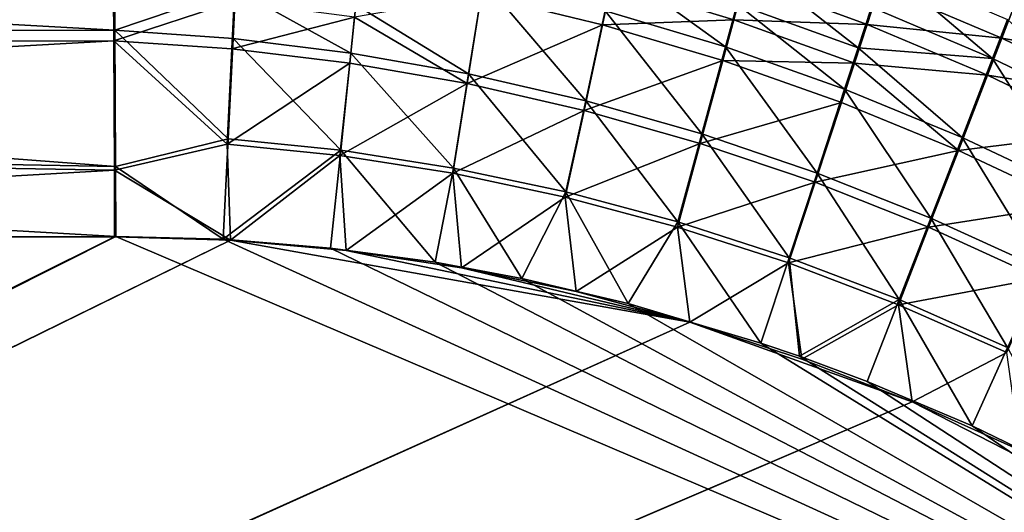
# Model space of a CAD drawing. Header units: metres. Extents: x -901 to 901, y -486 to 401.
# Tile 305 of 370: x 432 to 486, y 209 to 236. Entities that reach past the tile are written whole.
import ezdxf

# ---------------------------------------------------------------- set-up
doc = ezdxf.new("R2010")
doc.units = ezdxf.units.M

msp = doc.modelspace()

# ---------------------------------------------------------------- linework, layer by layer
at = {"layer": 'top0'}
for points in [[(340.888763, 240.44519, -494.01355), (437.251465, 240.551544, -492.295929), (437.288696, 235.059128, -493.604736)], [(340.923492, 234.963837, -495.328735), (340.888763, 240.44519, -494.01355), (437.288696, 235.059128, -493.604736)], [(437.288696, 235.059128, -493.604736), (437.251465, 240.551544, -492.295929), (443.839355, 237.299866, -492.967834)], [(437.199249, 239.72522, -489.412445), (340.846069, 239.613663, -491.131592), (340.87915, 234.394623, -492.38385)], [(437.234711, 234.495651, -490.6586), (437.199249, 239.72522, -489.412445), (340.87915, 234.394623, -492.38385)], [(437.199249, 239.72522, -489.412445), (437.234711, 234.495651, -490.6586), (443.772766, 236.619598, -490.046906)], [(470.448578, 234.154694, -492.217224), (463.904449, 236.119797, -492.240112), (464.419037, 238.527481, -491.540161)], [(471.076843, 236.481445, -491.545502), (470.448578, 234.154694, -492.217224), (464.419037, 238.527481, -491.540161)], [(477.649994, 234.103317, -491.544861), (471.076843, 236.481445, -491.545502), (471.695831, 238.780334, -490.778076)], [(477.649994, 234.103317, -491.544861), (471.695831, 238.780334, -490.778076), (478.374786, 236.321686, -490.80719)], [(479.088226, 238.510406, -489.978607), (484.947723, 233.535233, -490.8284), (478.374786, 236.321686, -490.80719)], [(484.947723, 233.535233, -490.8284), (479.088226, 238.510406, -489.978607), (485.759552, 235.644257, -490.030518)], [(456.494568, 232.698608, -493.403076), (450.38089, 236.44014, -492.927002), (457.298676, 237.748123, -492.259033)], [(462.854584, 231.233292, -493.337128), (456.494568, 232.698608, -493.403076), (457.298676, 237.748123, -492.259033)], [(464.264526, 237.6548, -488.672913), (457.187592, 236.974808, -489.361969), (463.773254, 235.363251, -489.33902)], [(462.854584, 231.233292, -493.337128), (457.298676, 237.748123, -492.259033), (463.904449, 236.119797, -492.240112)], [(470.896332, 235.629013, -488.673187), (464.264526, 237.6548, -488.672913), (463.773254, 235.363251, -489.33902)], [(470.896332, 235.629013, -488.673187), (471.487183, 237.816818, -487.942902), (464.264526, 237.6548, -488.672913)], [(478.134827, 235.382187, -487.965973), (471.487183, 237.816818, -487.942902), (470.896332, 235.629013, -488.673187)], [(478.134827, 235.382187, -487.965973), (478.815674, 237.464966, -487.177521), (471.487183, 237.816818, -487.942902)], [(485.450989, 234.626877, -487.222382), (478.815674, 237.464966, -487.177521), (478.134827, 235.382187, -487.965973)], [(485.450989, 234.626877, -487.222382), (486.212952, 236.604828, -486.381409), (478.815674, 237.464966, -487.177521)], [(443.709747, 234.609665, -493.533844), (437.288696, 235.059128, -493.604736), (443.839355, 237.299866, -492.967834)], [(443.709747, 234.609665, -493.533844), (443.839355, 237.299866, -492.967834), (450.108978, 233.825058, -493.468658)], [(450.108978, 233.825058, -493.468658), (443.839355, 237.299866, -492.967834), (450.38089, 236.44014, -492.927002)], [(456.419617, 232.168411, -490.450806), (457.187592, 236.974808, -489.361969), (450.30127, 235.774231, -490.002808)], [(463.773254, 235.363251, -489.33902), (457.187592, 236.974808, -489.361969), (456.419617, 232.168411, -490.450806)], [(437.234711, 234.495651, -490.6586), (443.648865, 234.05838, -490.585754), (443.772766, 236.619598, -490.046906)], [(443.648865, 234.05838, -490.585754), (450.30127, 235.774231, -490.002808), (443.772766, 236.619598, -490.046906)], [(456.494568, 232.698608, -493.403076), (450.108978, 233.825058, -493.468658), (450.38089, 236.44014, -492.927002)], [(476.915222, 231.859253, -492.190765), (470.448578, 234.154694, -492.217224), (471.076843, 236.481445, -491.545502)], [(477.649994, 234.103317, -491.544861), (476.915222, 231.859253, -492.190765), (471.076843, 236.481445, -491.545502)], [(478.374786, 236.321686, -490.80719), (484.947723, 233.535233, -490.8284), (477.649994, 234.103317, -491.544861)], [(492.809082, 233.369797, -486.446564), (486.212952, 236.604828, -486.381409), (485.450989, 234.626877, -487.222382)], [(443.648865, 234.05838, -490.585754), (450.041504, 233.28479, -490.518402), (450.30127, 235.774231, -490.002808)], [(450.041504, 233.28479, -490.518402), (456.419617, 232.168411, -490.450806), (450.30127, 235.774231, -490.002808)], [(469.169189, 229.435562, -493.270966), (462.854584, 231.233292, -493.337128), (463.904449, 236.119797, -492.240112)], [(469.169189, 229.435562, -493.270966), (463.904449, 236.119797, -492.240112), (470.448578, 234.154694, -492.217224)], [(462.770905, 230.712494, -490.383026), (463.773254, 235.363251, -489.33902), (456.419617, 232.168411, -490.450806)], [(470.296661, 233.414719, -489.312408), (463.773254, 235.363251, -489.33902), (462.770905, 230.712494, -490.383026)], [(470.896332, 235.629013, -488.673187), (463.773254, 235.363251, -489.33902), (470.296661, 233.414719, -489.312408)], [(477.443207, 233.27121, -488.667877), (470.896332, 235.629013, -488.673187), (470.296661, 233.414719, -489.312408)], [(477.443207, 233.27121, -488.667877), (478.134827, 235.382187, -487.965973), (470.896332, 235.629013, -488.673187)], [(484.676453, 232.620102, -487.981598), (478.134827, 235.382187, -487.965973), (477.443207, 233.27121, -488.667877)], [(484.676453, 232.620102, -487.981598), (485.450989, 234.626877, -487.222382), (478.134827, 235.382187, -487.965973)], [(491.40033, 230.42717, -490.842468), (484.947723, 233.535233, -490.8284), (485.759552, 235.644257, -490.030518)], [(340.923492, 234.963837, -495.328735), (437.288696, 235.059128, -493.604736), (437.323761, 227.669739, -494.566437)], [(340.949799, 229.396317, -496.149994), (340.923492, 234.963837, -495.328735), (437.323761, 227.669739, -494.566437)], [(437.323761, 227.669739, -494.566437), (437.288696, 235.059128, -493.604736), (443.441223, 229.176102, -494.311218)], [(437.288696, 235.059128, -493.604736), (443.709747, 234.609665, -493.533844), (443.441223, 229.176102, -494.311218)], [(437.234711, 234.495651, -490.6586), (340.87915, 234.394623, -492.38385), (340.904205, 229.093552, -493.165802)], [(437.268097, 227.462677, -491.574097), (437.234711, 234.495651, -490.6586), (340.904205, 229.093552, -493.165802)], [(437.268097, 227.462677, -491.574097), (443.392242, 228.885345, -491.325775), (437.234711, 234.495651, -490.6586)], [(443.392242, 228.885345, -491.325775), (443.648865, 234.05838, -490.585754), (437.234711, 234.495651, -490.6586)], [(443.441223, 229.176102, -494.311218), (443.709747, 234.609665, -493.533844), (449.553864, 228.545639, -494.214294)], [(449.553864, 228.545639, -494.214294), (443.709747, 234.609665, -493.533844), (450.108978, 233.825058, -493.468658)], [(491.959991, 231.46669, -487.257965), (485.450989, 234.626877, -487.222382), (484.676453, 232.620102, -487.981598)], [(491.959991, 231.46669, -487.257965), (492.809082, 233.369797, -486.446564), (485.450989, 234.626877, -487.222382)], [(450.041504, 233.28479, -490.518402), (443.648865, 234.05838, -490.585754), (443.392242, 228.885345, -491.325775)], [(455.671936, 227.58139, -494.118988), (449.553864, 228.545639, -494.214294), (450.108978, 233.825058, -493.468658)], [(455.671936, 227.58139, -494.118988), (450.108978, 233.825058, -493.468658), (456.494568, 232.698608, -493.403076)], [(475.420959, 227.310516, -493.204834), (469.169189, 229.435562, -493.270966), (470.448578, 234.154694, -492.217224)], [(476.915222, 231.859253, -492.190765), (475.420959, 227.310516, -493.204834), (470.448578, 234.154694, -492.217224)], [(483.289215, 229.238678, -492.161194), (476.915222, 231.859253, -492.190765), (477.649994, 234.103317, -491.544861)], [(484.947723, 233.535233, -490.8284), (483.289215, 229.238678, -492.161194), (477.649994, 234.103317, -491.544861)], [(449.511169, 228.259048, -491.228149), (450.041504, 233.28479, -490.518402), (443.392242, 228.885345, -491.325775)], [(456.419617, 232.168411, -490.450806), (450.041504, 233.28479, -490.518402), (449.511169, 228.259048, -491.228149)], [(469.075531, 228.923706, -490.315155), (470.296661, 233.414719, -489.312408), (462.770905, 230.712494, -490.383026)], [(476.742004, 231.135803, -489.282532), (470.296661, 233.414719, -489.312408), (469.075531, 228.923706, -490.315155)], [(470.296661, 233.414719, -489.312408), (476.742004, 231.135803, -489.282532), (477.443207, 233.27121, -488.667877)], [(476.742004, 231.135803, -489.282532), (483.094116, 228.531937, -489.249817), (477.443207, 233.27121, -488.667877)], [(483.094116, 228.531937, -489.249817), (484.676453, 232.620102, -487.981598), (477.443207, 233.27121, -488.667877)], [(489.555481, 226.298203, -492.129059), (483.289215, 229.238678, -492.161194), (484.947723, 233.535233, -490.8284)], [(491.40033, 230.42717, -490.842468), (489.555481, 226.298203, -492.129059), (484.947723, 233.535233, -490.8284)], [(461.784088, 226.284271, -494.025452), (455.671936, 227.58139, -494.118988), (456.494568, 232.698608, -493.403076)], [(461.784088, 226.284271, -494.025452), (456.494568, 232.698608, -493.403076), (462.854584, 231.233292, -493.337128)], [(491.097595, 229.536926, -487.99057), (484.676453, 232.620102, -487.981598), (483.094116, 228.531937, -489.249817)], [(491.097595, 229.536926, -487.99057), (491.959991, 231.46669, -487.257965), (484.676453, 232.620102, -487.981598)], [(455.634003, 227.297592, -491.132202), (456.419617, 232.168411, -490.450806), (449.511169, 228.259048, -491.228149)], [(462.770905, 230.712494, -490.383026), (456.419617, 232.168411, -490.450806), (455.634003, 227.297592, -491.132202)], [(481.593872, 224.862442, -493.139069), (475.420959, 227.310516, -493.204834), (476.915222, 231.859253, -492.190765)], [(483.289215, 229.238678, -492.161194), (481.593872, 224.862442, -493.139069), (476.915222, 231.859253, -492.190765)], [(467.867432, 224.658722, -493.933838), (461.784088, 226.284271, -494.025452), (462.854584, 231.233292, -493.337128)], [(467.867432, 224.658722, -493.933838), (462.854584, 231.233292, -493.337128), (469.169189, 229.435562, -493.270966)], [(475.316132, 226.807358, -490.247467), (476.742004, 231.135803, -489.282532), (469.075531, 228.923706, -490.315155)], [(483.094116, 228.531937, -489.249817), (476.742004, 231.135803, -489.282532), (475.316132, 226.807358, -490.247467)], [(461.748871, 226.002289, -491.038086), (462.770905, 230.712494, -490.383026), (455.634003, 227.297592, -491.132202)], [(469.075531, 228.923706, -490.315155), (462.770905, 230.712494, -490.383026), (461.748871, 226.002289, -491.038086)], [(437.323761, 227.669739, -494.566437), (437.335358, 223.870071, -494.717072), (340.949799, 229.396317, -496.149994)], [(437.335358, 223.870071, -494.717072), (341.090759, 223.79567, -496.466583), (340.949799, 229.396317, -496.149994)], [(473.902893, 222.708511, -493.844391), (467.867432, 224.658722, -493.933838), (469.169189, 229.435562, -493.270966)], [(473.902893, 222.708511, -493.844391), (469.169189, 229.435562, -493.270966), (475.420959, 227.310516, -493.204834)], [(489.337891, 225.608505, -489.214813), (491.097595, 229.536926, -487.99057), (483.094116, 228.531937, -489.249817)], [(437.268097, 227.462677, -491.574097), (340.904205, 229.093552, -493.165802), (372.984802, 223.770142, -492.901215)], [(443.575165, 223.660156, -491.601166), (443.392242, 228.885345, -491.325775), (437.268097, 227.462677, -491.574097)], [(437.323761, 227.669739, -494.566437), (443.441223, 229.176102, -494.311218), (443.178528, 223.713989, -494.608795)], [(443.178528, 223.713989, -494.608795), (443.441223, 229.176102, -494.311218), (449.553864, 228.545639, -494.214294)], [(443.392242, 228.885345, -491.325775), (443.575165, 223.660156, -491.601166), (449.511169, 228.259048, -491.228149)], [(467.833038, 224.377823, -490.945984), (469.075531, 228.923706, -490.315155), (461.748871, 226.002289, -491.038086)], [(475.316132, 226.807358, -490.247467), (469.075531, 228.923706, -490.315155), (467.833038, 224.377823, -490.945984)], [(487.672058, 222.095596, -493.073944), (481.593872, 224.862442, -493.139069), (483.289215, 229.238678, -492.161194)], [(489.555481, 226.298203, -492.129059), (487.672058, 222.095596, -493.073944), (483.289215, 229.238678, -492.161194)], [(449.004364, 223.236893, -494.503418), (443.178528, 223.713989, -494.608795), (449.553864, 228.545639, -494.214294)], [(454.678619, 222.464706, -494.403168), (449.004364, 223.236893, -494.503418), (449.553864, 228.545639, -494.214294)], [(454.678619, 222.464706, -494.403168), (449.553864, 228.545639, -494.214294), (455.671936, 227.58139, -494.118988)], [(481.476715, 224.367981, -490.180298), (483.094116, 228.531937, -489.249817), (475.316132, 226.807358, -490.247467)], [(489.337891, 225.608505, -489.214813), (483.094116, 228.531937, -489.249817), (481.476715, 224.367981, -490.180298)], [(443.575165, 223.660156, -491.601166), (449.858368, 223.102371, -491.487854), (449.511169, 228.259048, -491.228149)], [(449.511169, 228.259048, -491.228149), (449.858368, 223.102371, -491.487854), (455.634003, 227.297592, -491.132202)], [(437.279114, 223.842056, -491.717743), (437.268097, 227.462677, -491.574097), (372.984802, 223.770142, -492.901215)], [(437.279114, 223.842056, -491.717743), (443.575165, 223.660156, -491.601166), (437.268097, 227.462677, -491.574097)], [(437.335358, 223.870071, -494.717072), (437.323761, 227.669739, -494.566437), (443.178528, 223.713989, -494.608795)], [(449.858368, 223.102371, -491.487854), (456.117004, 222.172226, -491.377808), (455.634003, 227.297592, -491.132202)], [(459.38681, 221.592926, -494.321655), (454.678619, 222.464706, -494.403168), (455.671936, 227.58139, -494.118988)], [(455.634003, 227.297592, -491.132202), (456.117004, 222.172226, -491.377808), (461.748871, 226.002289, -491.038086)], [(459.38681, 221.592926, -494.321655), (455.671936, 227.58139, -494.118988), (461.784088, 226.284271, -494.025452)], [(479.873566, 220.436981, -493.757294), (473.902893, 222.708511, -493.844391), (475.420959, 227.310516, -493.204834)], [(481.593872, 224.862442, -493.139069), (479.873566, 220.436981, -493.757294), (475.420959, 227.310516, -493.204834)], [(473.867554, 222.428253, -490.856079), (475.316132, 226.807358, -490.247467), (467.833038, 224.377823, -490.945984)], [(481.476715, 224.367981, -490.180298), (475.316132, 226.807358, -490.247467), (473.867554, 222.428253, -490.856079)], [(465.170959, 220.232056, -494.223541), (459.38681, 221.592926, -494.321655), (461.784088, 226.284271, -494.025452)], [(465.170959, 220.232056, -494.223541), (461.784088, 226.284271, -494.025452), (467.867432, 224.658722, -493.933838)], [(456.117004, 222.172226, -491.377808), (462.338409, 220.873459, -491.271118), (461.748871, 226.002289, -491.038086)], [(461.748871, 226.002289, -491.038086), (462.338409, 220.873459, -491.271118), (467.833038, 224.377823, -490.945984)], [(487.541382, 221.610062, -490.113922), (489.337891, 225.608505, -489.214813), (481.476715, 224.367981, -490.180298)], [(472.374176, 218.08316, -494.10437), (465.170959, 220.232056, -494.223541), (467.867432, 224.658722, -493.933838)], [(472.374176, 218.08316, -494.10437), (467.867432, 224.658722, -493.933838), (473.902893, 222.708511, -493.844391)], [(485.762665, 217.847473, -493.672791), (479.873566, 220.436981, -493.757294), (481.593872, 224.862442, -493.139069)], [(487.672058, 222.095596, -493.073944), (485.762665, 217.847473, -493.672791), (481.593872, 224.862442, -493.139069)], [(462.338409, 220.873459, -491.271118), (468.505676, 219.215271, -491.167877), (467.833038, 224.377823, -490.945984)], [(467.833038, 224.377823, -490.945984), (468.505676, 219.215271, -491.167877), (473.867554, 222.428253, -490.856079)], [(479.835541, 220.157227, -490.768646), (481.476715, 224.367981, -490.180298), (473.867554, 222.428253, -490.856079)], [(487.541382, 221.610062, -490.113922), (481.476715, 224.367981, -490.180298), (479.835541, 220.157227, -490.768646)], [(341.090759, 223.79567, -496.466583), (437.335358, 223.870071, -494.717072), (62.116249, 37.232742, -503.495331)], [(62.116249, 37.232742, -503.495331), (437.335358, 223.870071, -494.717072), (62.849209, 35.558052, -503.495331)], [(372.984802, 223.770142, -492.901215), (62.134815, 37.003773, -500.496002), (437.279114, 223.842056, -491.717743)], [(62.134815, 37.003773, -500.496002), (62.270256, 36.741394, -500.496002), (437.279114, 223.842056, -491.717743)], [(437.279114, 223.842056, -491.717743), (62.270256, 36.741394, -500.496002), (443.575165, 223.660156, -491.601166)], [(62.270256, 36.741394, -500.496002), (62.397728, 36.477486, -500.496002), (443.575165, 223.660156, -491.601166)], [(443.575165, 223.660156, -491.601166), (62.397728, 36.477486, -500.496002), (468.505676, 219.215271, -491.167877)], [(437.335358, 223.870071, -494.717072), (520.393921, 188.45813, -493.390167), (62.849209, 35.558052, -503.495331)], [(437.335358, 223.870071, -494.717072), (443.178528, 223.713989, -494.608795), (520.393921, 188.45813, -493.390167)], [(443.178528, 223.713989, -494.608795), (449.004364, 223.236893, -494.503418), (520.393921, 188.45813, -493.390167)], [(468.505676, 219.215271, -491.167877), (449.858368, 223.102371, -491.487854), (443.575165, 223.660156, -491.601166)], [(520.393921, 188.45813, -493.390167), (449.004364, 223.236893, -494.503418), (454.678619, 222.464706, -494.403168)], [(456.117004, 222.172226, -491.377808), (449.858368, 223.102371, -491.487854), (468.505676, 219.215271, -491.167877)], [(454.678619, 222.464706, -494.403168), (459.38681, 221.592926, -494.321655), (520.393921, 188.45813, -493.390167)], [(468.505676, 219.215271, -491.167877), (474.59726, 217.213058, -491.068268), (473.867554, 222.428253, -490.856079)], [(474.462921, 217.363785, -494.070435), (472.374176, 218.08316, -494.10437), (473.902893, 222.708511, -493.844391)], [(473.867554, 222.428253, -490.856079), (474.59726, 217.213058, -491.068268), (479.835541, 220.157227, -490.768646)], [(474.462921, 217.363785, -494.070435), (473.902893, 222.708511, -493.844391), (479.873566, 220.436981, -493.757294)], [(462.338409, 220.873459, -491.271118), (456.117004, 222.172226, -491.377808), (468.505676, 219.215271, -491.167877)], [(459.38681, 221.592926, -494.321655), (465.170959, 220.232056, -494.223541), (520.393921, 188.45813, -493.390167)], [(485.720184, 217.568359, -490.683807), (487.541382, 221.610062, -490.113922), (479.835541, 220.157227, -490.768646)], [(478.14621, 215.987137, -494.01123), (474.462921, 217.363785, -494.070435), (479.873566, 220.436981, -493.757294)], [(478.14621, 215.987137, -494.01123), (479.873566, 220.436981, -493.757294), (483.842773, 213.578735, -493.921265)], [(479.873566, 220.436981, -493.757294), (485.762665, 217.847473, -493.672791), (483.842773, 213.578735, -493.921265)], [(520.393921, 188.45813, -493.390167), (465.170959, 220.232056, -494.223541), (472.374176, 218.08316, -494.10437)], [(474.59726, 217.213058, -491.068268), (480.591248, 214.882462, -490.972443), (479.835541, 220.157227, -490.768646)], [(479.835541, 220.157227, -490.768646), (480.591248, 214.882462, -490.972443), (485.720184, 217.568359, -490.683807)], [(62.397728, 36.477486, -500.496002), (62.517357, 36.21207, -500.496002), (468.505676, 219.215271, -491.167877)], [(468.505676, 219.215271, -491.167877), (62.517357, 36.21207, -500.496002), (480.591248, 214.882462, -490.972443)], [(480.591248, 214.882462, -490.972443), (474.59726, 217.213058, -491.068268), (468.505676, 219.215271, -491.167877)], [(472.374176, 218.08316, -494.10437), (474.462921, 217.363785, -494.070435), (520.393921, 188.45813, -493.390167)], [(483.842773, 213.578735, -493.921265), (485.762665, 217.847473, -493.672791), (489.474823, 210.849426, -493.834198)], [(474.462921, 217.363785, -494.070435), (478.14621, 215.987137, -494.01123), (520.393921, 188.45813, -493.390167)], [(480.591248, 214.882462, -490.972443), (486.46582, 212.239212, -490.880554), (485.720184, 217.568359, -490.683807)], [(520.393921, 188.45813, -493.390167), (478.14621, 215.987137, -494.01123), (483.842773, 213.578735, -493.921265)], [(62.517357, 36.21207, -500.496002), (62.629272, 35.945187, -500.496002), (480.591248, 214.882462, -490.972443)], [(480.591248, 214.882462, -490.972443), (62.629272, 35.945187, -500.496002), (497.76944, 206.077408, -490.709351)], [(486.46582, 212.239212, -490.880554), (480.591248, 214.882462, -490.972443), (497.76944, 206.077408, -490.709351)], [(483.842773, 213.578735, -493.921265), (489.474823, 210.849426, -493.834198), (520.393921, 188.45813, -493.390167)]]:
    msp.add_3dface(points, dxfattribs=at)

doc.saveas('drawing.dxf')
